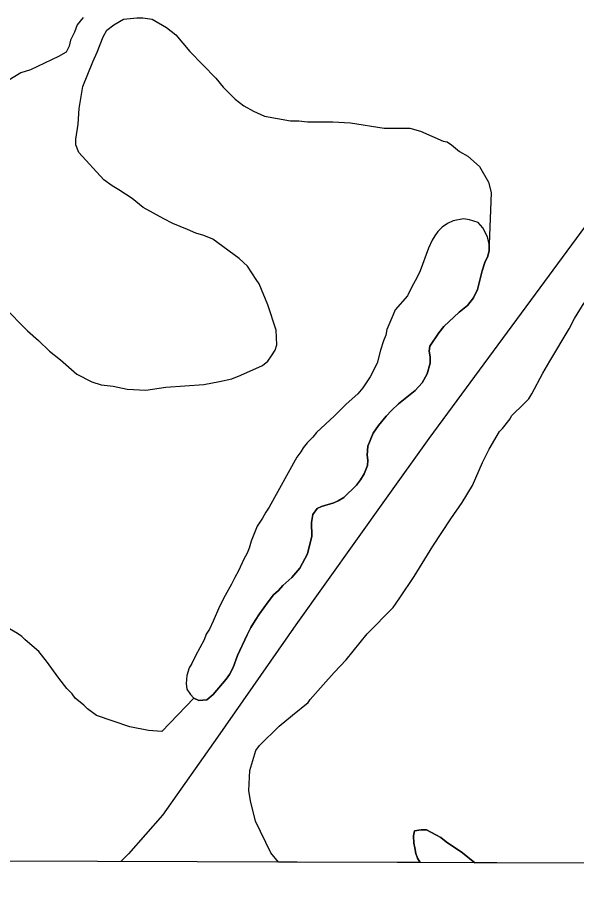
# Model space of a CAD drawing. Extents: x 3146026 to 3183936, y 897894 to 923344.
# Drawn here: x 3175118 to 3175467, y 903274 to 903821 of the extents above; entities that cross this region are included whole.
import ezdxf

# ---------------------------------------------------------------- set-up
doc = ezdxf.new("R2010")
doc.units = 0
for name, color, linetype in [('V-GRID-FRAM', 7, 'Continuous'), ('V-ROAD-CNTR', 7, 'Continuous'), ('V-SITE-VEGE', 7, 'Continuous'), ('V-TOPO-SHOR', 7, 'Continuous')]:
    doc.layers.add(name, color=color, linetype=linetype)

msp = doc.modelspace()

# ---------------------------------------------------------------- linework, layer by layer
at = {"layer": 'V-GRID-FRAM'}
msp.add_lwpolyline([(3150311.93, 921563.12), (3181636.98, 921462.88), (3181586.71, 903274.26), (3150245.8, 903374.55), (3150311.93, 921563.12)], dxfattribs=at)
at = {"layer": 'V-ROAD-CNTR'}
for points in [[(3176191.1, 904677.37), (3176143.65, 904608.46), (3176077.14, 904509.71), (3176012.07, 904414.15), (3175944.13, 904315.76), (3175847.16, 904190.43), (3175795.74, 904114.06), (3175761.27, 904069.68), (3175737.21, 904039.51), (3175703.06, 903989.78), (3175634.13, 903906.72), (3175560.12, 903806.59), (3175475.36, 903695.45), (3175374.76, 903558.74)], [(3175374.76, 903558.74), (3175348.07, 903521.65), (3175291.86, 903442.49), (3175243.02, 903372.35), (3175208.7, 903323.75), (3175187.49, 903299.66), (3175182.59, 903294.75)]]:
    msp.add_lwpolyline(points, dxfattribs=at)
at = {"layer": 'V-SITE-VEGE'}
for p, q in [((3175159.23, 903821.56), (3175155.5, 903816.95)), ((3175178.19, 903816.83), (3175184.23, 903820.5)), ((3175184.23, 903820.5), (3175192.56, 903821.38)), ((3175192.56, 903821.38), (3175196.27, 903821.36)), ((3175196.27, 903821.36), (3175202.28, 903820.4)), ((3175202.28, 903820.4), (3175211.04, 903815.26)), ((3175155.5, 903816.95), (3175153.63, 903812.34)), ((3175174, 903813.61), (3175178.19, 903816.83)), ((3175211.04, 903815.26), (3175217.03, 903810.59)), ((3175153.63, 903812.34), (3175151.29, 903807.26)), ((3175167.91, 903799.76), (3175171.67, 903809.46)), ((3175171.67, 903809.46), (3175174, 903813.61)), ((3175217.03, 903810.59), (3175225.77, 903800.36)), ((3175150.34, 903803.56), (3175148.46, 903799.87)), ((3175151.29, 903807.26), (3175150.34, 903803.56)), ((3175148.46, 903799.87), (3175143.82, 903797.11)), ((3175165.1, 903793.75), (3175167.91, 903799.76)), ((3175225.77, 903800.36), (3175241.88, 903783.61)), ((3175143.82, 903797.11), (3175126.19, 903788.88)), ((3175158.99, 903778.51), (3175165.1, 903793.75)), ((3175120.16, 903787.06), (3175112.73, 903782.48)), ((3175126.19, 903788.88), (3175120.16, 903787.06)), ((3175241.88, 903783.61), (3175246.48, 903778.03)), ((3175156.6, 903764.64), (3175158.99, 903778.51)), ((3175246.48, 903778.03), (3175253.85, 903770.58)), ((3175253.85, 903770.58), (3175259.38, 903766.38)), ((3175156.09, 903754.92), (3175156.6, 903764.64)), ((3175259.38, 903766.38), (3175265.38, 903763.11)), ((3175265.38, 903763.11), (3175272.3, 903759.83)), ((3175272.3, 903759.83), (3175288.49, 903756.96)), ((3175154.65, 903745.67), (3175156.09, 903754.92)), ((3175288.49, 903756.96), (3175293.58, 903756.93)), ((3175293.58, 903756.93), (3175299.13, 903756.44)), ((3175299.13, 903756.44), (3175314.87, 903756.35)), ((3175314.87, 903756.35), (3175325.98, 903755.83)), ((3175325.98, 903755.83), (3175346.79, 903752.47)), ((3175346.79, 903752.47), (3175362.99, 903752.38)), ((3175362.99, 903752.38), (3175369.46, 903750.49)), ((3175369.46, 903750.49), (3175383.77, 903744.4)), ((3175154.62, 903741.97), (3175154.65, 903745.67)), ((3175383.77, 903744.4), (3175386.09, 903743.92)), ((3175386.09, 903743.92), (3175388.85, 903742.05)), ((3175156.45, 903737.33), (3175154.62, 903741.97)), ((3175172.09, 903720.12), (3175156.45, 903737.33)), ((3175388.85, 903742.05), (3175393.92, 903737.86)), ((3175393.92, 903737.86), (3175399, 903735.05)), ((3175399, 903735.05), (3175406.37, 903728.53)), ((3175406.37, 903728.53), (3175411.87, 903718.78)), ((3175177.16, 903716.38), (3175172.09, 903720.12)), ((3175181.32, 903714.05), (3175177.16, 903716.38)), ((3175411.87, 903718.78), (3175413.68, 903712.29)), ((3175189.62, 903708.45), (3175181.32, 903714.05)), ((3175413.68, 903711.99), (3175412.42, 903680.11)), ((3175413.68, 903712.29), (3175413.68, 903711.99)), ((3175196.53, 903702.85), (3175189.62, 903708.45)), ((3175209.45, 903695.84), (3175196.53, 903702.85)), ((3175214.99, 903693.03), (3175209.45, 903695.84)), ((3175224.23, 903689.27), (3175214.99, 903693.03)), ((3175229.31, 903686.93), (3175224.23, 903689.27)), ((3175234.39, 903685.51), (3175229.31, 903686.93)), ((3175239.94, 903683.17), (3175234.39, 903685.51)), ((3175256.53, 903671.04), (3175239.94, 903683.17)), ((3175412.42, 903680.11), (3175412.43, 903676.18)), ((3175411.51, 903672.48), (3175409.67, 903668.55)), ((3175412.43, 903676.18), (3175411.51, 903672.48)), ((3175261.6, 903666.38), (3175256.53, 903671.04)), ((3175267.11, 903658.02), (3175261.6, 903666.38)), ((3175409.67, 903668.55), (3175408.06, 903663.46)), ((3175408.06, 903663.46), (3175405.09, 903651.67)), ((3175268.94, 903655.23), (3175267.11, 903658.02)), ((3175274.42, 903642.24), (3175268.94, 903655.23)), ((3175405.09, 903651.67), (3175402.56, 903646.58)), ((3175402.56, 903646.58), (3175398.87, 903641.72)), ((3175109.62, 903640.85), (3175124.35, 903625.95)), ((3175279.43, 903626.47), (3175274.42, 903642.24)), ((3175398.87, 903641.72), (3175393.57, 903637.55)), ((3175465.56, 903633.77), (3175471.63, 903643.46)), ((3175393.57, 903637.55), (3175384.11, 903628.74)), ((3175462.28, 903627.31), (3175465.56, 903633.77)), ((3175384.11, 903628.74), (3175380.88, 903624.81)), ((3175124.35, 903625.95), (3175131.26, 903619.89)), ((3175279.84, 903617.21), (3175279.43, 903626.47)), ((3175380.88, 903624.81), (3175375.35, 903616.48)), ((3175450.13, 903607.01), (3175462.28, 903627.31)), ((3175131.26, 903619.89), (3175138.17, 903613.37)), ((3175278.89, 903613.98), (3175279.84, 903617.21)), ((3175138.17, 903613.37), (3175145.08, 903607.78)), ((3175276.56, 903610.29), (3175278.89, 903613.98)), ((3175375.35, 903616.48), (3175374.9, 903613.24)), ((3175374.9, 903613.24), (3175375.6, 903609.77)), ((3175145.08, 903607.78), (3175155.21, 903598.93)), ((3175270.97, 903604.3), (3175274.23, 903607.06)), ((3175274.23, 903607.06), (3175276.56, 903610.29)), ((3175375.61, 903605.85), (3175373.78, 903599.14)), ((3175375.6, 903609.77), (3175375.61, 903605.85)), ((3175445.92, 903599.63), (3175450.13, 903607.01)), ((3175257.52, 903598.36), (3175270.97, 903604.3)), ((3175155.21, 903598.93), (3175164.45, 903594.25)), ((3175244.07, 903594.27), (3175251.95, 903596.08)), ((3175251.95, 903596.08), (3175257.52, 903598.36)), ((3175373.78, 903599.14), (3175370.55, 903593.59)), ((3175438.91, 903586.7), (3175445.92, 903599.63)), ((3175164.45, 903594.25), (3175170.46, 903592.36)), ((3175170.46, 903592.36), (3175177.86, 903591.4)), ((3175177.86, 903591.4), (3175186.64, 903589.5)), ((3175186.64, 903589.5), (3175198.21, 903588.97)), ((3175198.21, 903588.97), (3175210.72, 903590.75)), ((3175210.72, 903590.75), (3175234.34, 903592.47)), ((3175234.34, 903592.47), (3175244.07, 903594.27)), ((3175370.55, 903593.59), (3175366.17, 903588.72)), ((3175366.17, 903588.72), (3175355.79, 903580.38)), ((3175437.04, 903583.47), (3175438.91, 903586.7)), ((3175355.79, 903580.38), (3175351.41, 903576.21)), ((3175426.33, 903572.89), (3175434.25, 903580.71)), ((3175434.25, 903580.71), (3175437.04, 903583.47)), ((3175351.41, 903576.21), (3175348.18, 903572.74)), ((3175425.4, 903571.04), (3175426.33, 903572.89)), ((3175348.18, 903572.74), (3175343.34, 903566.95)), ((3175420.73, 903565.05), (3175425.4, 903571.04)), ((3175340.12, 903562.09), (3175336.67, 903553.99)), ((3175343.34, 903566.95), (3175340.12, 903562.09)), ((3175412.33, 903552.13), (3175418.87, 903563.21)), ((3175418.87, 903563.21), (3175420.73, 903565.05)), ((3175336.67, 903553.99), (3175336.22, 903548.45)), ((3175408.12, 903543.82), (3175412.33, 903552.13)), ((3175336.22, 903548.45), (3175336.69, 903545.21)), ((3175336.46, 903541.98), (3175334.4, 903536.66)), ((3175336.69, 903545.21), (3175336.46, 903541.98)), ((3175402.02, 903529.51), (3175408.12, 903543.82)), ((3175334.4, 903536.66), (3175332.09, 903532.95)), ((3175329.56, 903529.71), (3175321.72, 903522.07)), ((3175332.09, 903532.95), (3175329.56, 903529.71)), ((3175395.48, 903518.9), (3175402.02, 903529.51)), ((3175315.49, 903518.59), (3175307.87, 903516.26)), ((3175318.26, 903519.98), (3175315.49, 903518.59)), ((3175321.72, 903522.07), (3175318.26, 903519.98)), ((3175388.48, 903508.75), (3175395.48, 903518.9)), ((3175305.09, 903515.1), (3175302.33, 903511.4)), ((3175307.87, 903516.26), (3175305.09, 903515.1)), ((3175302.33, 903511.4), (3175301.65, 903506.31)), ((3175377.28, 903491.69), (3175388.48, 903508.75)), ((3175301.65, 903506.31), (3175301.67, 903497.76)), ((3175301.67, 903497.76), (3175299.15, 903486.89)), ((3175365.6, 903472.77), (3175377.28, 903491.69)), ((3175299.15, 903486.89), (3175294.31, 903477.87)), ((3175294.31, 903477.87), (3175289.25, 903472.08)), ((3175289.25, 903472.08), (3175283.71, 903466.98)), ((3175356.73, 903459.4), (3175365.6, 903472.77)), ((3175280.94, 903463.97), (3175277.94, 903461.19)), ((3175283.71, 903466.98), (3175280.94, 903463.97)), ((3175277.94, 903461.19), (3175274.49, 903456.79)), ((3175352.53, 903453.41), (3175356.73, 903459.4)), ((3175274.49, 903456.79), (3175269.19, 903449.39)), ((3175336.23, 903436.83), (3175352.53, 903453.41)), ((3175118.21, 903437.12), (3175099.75, 903447.87)), ((3175269.19, 903449.39), (3175266.43, 903445.22)), ((3175266.43, 903445.22), (3175263.66, 903440.83)), ((3175120.98, 903435.25), (3175118.21, 903437.12)), ((3175261.36, 903436.2), (3175255.38, 903423.47)), ((3175263.66, 903440.83), (3175261.36, 903436.2)), ((3175323.18, 903420.7), (3175336.23, 903436.83)), ((3175122.82, 903433.39), (3175120.98, 903435.25)), ((3175128.81, 903428.26), (3175122.82, 903433.39)), ((3175131.57, 903425.94), (3175128.81, 903428.26)), ((3175136.17, 903419.89), (3175131.57, 903425.94)), ((3175143.98, 903409.2), (3175136.17, 903419.89)), ((3175255.38, 903423.47), (3175252.62, 903415.84)), ((3175315.73, 903412.87), (3175323.18, 903420.7)), ((3175252.62, 903415.84), (3175250.32, 903411.44)), ((3175149.03, 903402.69), (3175143.98, 903409.2)), ((3175250.32, 903411.44), (3175248.25, 903408.67)), ((3175308.75, 903405.04), (3175315.73, 903412.87)), ((3175248.25, 903408.67), (3175240.18, 903398.94)), ((3175300.82, 903395.83), (3175308.75, 903405.04)), ((3175152.25, 903399.44), (3175149.03, 903402.69)), ((3175154.09, 903396.65), (3175152.25, 903399.44)), ((3175240.18, 903398.94), (3175236.26, 903395.7)), ((3175159.62, 903392.45), (3175154.09, 903396.65)), ((3175161.92, 903390.12), (3175159.62, 903392.45)), ((3175228.17, 903396.83), (3175208.13, 903375.98)), ((3175231.18, 903395.23), (3175228.17, 903396.83)), ((3175236.26, 903395.7), (3175231.18, 903395.23)), ((3175289.66, 903386.17), (3175299.43, 903393.99)), ((3175299.43, 903393.99), (3175300.82, 903395.83)), ((3175167.45, 903385.93), (3175161.92, 903390.12)), ((3175188.25, 903378.87), (3175167.45, 903385.93)), ((3175281.29, 903379.27), (3175289.66, 903386.17)), ((3175199.8, 903376.49), (3175188.25, 903378.87)), ((3175208.13, 903375.98), (3175199.8, 903376.49)), ((3175269.19, 903367.31), (3175281.29, 903379.27)), ((3175266.86, 903364.08), (3175269.19, 903367.31)), ((3175263.08, 903351.6), (3175266.86, 903364.08)), ((3175262.55, 903339.11), (3175263.08, 903351.6)), ((3175263.44, 903332.62), (3175262.55, 903339.11)), ((3175266.61, 903320.1), (3175263.44, 903332.62)), ((3175276.22, 903300.15), (3175266.61, 903320.1)), ((3175365.86, 903313.95), (3175365.17, 903310.94)), ((3175365.17, 903310.94), (3175365.41, 903306.32)), ((3175370.02, 903314.65), (3175365.86, 903313.95)), ((3175373.25, 903314.66), (3175370.02, 903314.65)), ((3175379.04, 903311.43), (3175373.25, 903314.66)), ((3175382.27, 903309.82), (3175379.04, 903311.43)), ((3175365.41, 903306.32), (3175366.11, 903303.32)), ((3175385.52, 903307.06), (3175382.27, 903309.82)), ((3175395.7, 903300.15), (3175385.52, 903307.06)), ((3175280.98, 903294.44), (3175276.22, 903300.15)), ((3175366.11, 903303.32), (3175366.58, 903299.85)), ((3175366.58, 903299.85), (3175367.74, 903296.85)), ((3175403.51, 903294.04), (3175395.7, 903300.15)), ((3175369.27, 903294.15), (3175280.98, 903294.44)), ((3175367.74, 903296.85), (3175369.27, 903294.15)), ((3175872.59, 903292.54), (3175403.51, 903294.04))]:
    msp.add_line(p, q, dxfattribs=at)
at = {"layer": 'V-TOPO-SHOR'}
for points in [[(3175408.47, 903690.27), (3175405.46, 903693.5), (3175400.14, 903695.34), (3175396.44, 903695.79), (3175389.97, 903694.62), (3175386.28, 903693), (3175383.05, 903690.68), (3175380.28, 903687.9), (3175378.44, 903685.35), (3175376.83, 903682.57), (3175374.53, 903677.48), (3175369.24, 903663.38), (3175367.17, 903658.98), (3175364.18, 903653.43), (3175361.42, 903647.87), (3175353.81, 903639.08), (3175352.2, 903635.61), (3175348.52, 903626.82), (3175347.84, 903623.35), (3175346.46, 903619.65), (3175344.63, 903613.86), (3175342.56, 903605.77), (3175338.19, 903597.21), (3175333.58, 903590.5), (3175330.36, 903586.56), (3175323.21, 903580.31), (3175315.83, 903572.9), (3175304.76, 903562.47), (3175302.45, 903559.7), (3175298.76, 903555.99), (3175296.46, 903552.98), (3175294.85, 903550.43), (3175292.31, 903547.19), (3175275.05, 903515.96), (3175272.98, 903512.72), (3175270.91, 903509.02), (3175267.68, 903504.16), (3175264, 903494.67), (3175262.63, 903490.28), (3175261.48, 903487.27), (3175259.41, 903483.57), (3175255.96, 903476.17), (3175253.65, 903472), (3175251.58, 903467.84), (3175247.67, 903460.89), (3175244.22, 903453.95), (3175240.31, 903444.7), (3175238.01, 903439.84), (3175235.94, 903436.6), (3175234.56, 903433.13), (3175229.27, 903423.18), (3175226.97, 903418.33), (3175225.35, 903415.78), (3175223.75, 903410.92), (3175223.3, 903405.84), (3175223.77, 903402.37), (3175226.08, 903399.14), (3175228.17, 903396.84), (3175231.18, 903395.23), (3175236.26, 903395.7), (3175240.18, 903398.94), (3175248.25, 903408.67), (3175250.32, 903411.44), (3175252.62, 903415.84), (3175255.38, 903423.47), (3175261.36, 903436.2), (3175263.66, 903440.83), (3175266.43, 903445.22), (3175269.19, 903449.39), (3175274.49, 903456.79), (3175277.94, 903461.19), (3175280.94, 903463.97), (3175283.71, 903466.98), (3175289.25, 903472.08), (3175294.31, 903477.87), (3175299.15, 903486.89), (3175301.67, 903497.76), (3175301.65, 903506.31), (3175302.33, 903511.4), (3175305.09, 903515.1), (3175307.87, 903516.26), (3175315.49, 903518.59), (3175318.26, 903519.98), (3175321.72, 903522.07), (3175329.56, 903529.71), (3175332.09, 903532.95), (3175334.4, 903536.66), (3175336.46, 903541.98), (3175336.69, 903545.21), (3175336.22, 903548.45), (3175336.67, 903553.99), (3175340.12, 903562.09), (3175343.34, 903566.95), (3175348.18, 903572.74), (3175351.41, 903576.21), (3175355.79, 903580.38), (3175366.17, 903588.72), (3175370.55, 903593.59), (3175373.78, 903599.14), (3175375.61, 903605.85), (3175375.6, 903609.77)], [(3175375.6, 903609.77), (3175374.9, 903613.24), (3175375.35, 903616.48), (3175380.88, 903624.81), (3175384.11, 903628.74), (3175393.57, 903637.55), (3175398.87, 903641.72), (3175402.56, 903646.58), (3175405.09, 903651.67), (3175408.06, 903663.46), (3175409.67, 903668.55), (3175411.51, 903672.48), (3175412.43, 903676.18), (3175412.42, 903680.11), (3175411.25, 903684.73), (3175408.47, 903690.27)], [(3175369.27, 903294.15), (3175367.74, 903296.85), (3175366.58, 903299.85), (3175366.11, 903303.32), (3175365.41, 903306.32), (3175365.17, 903310.94), (3175365.86, 903313.95), (3175370.02, 903314.65), (3175373.25, 903314.66), (3175379.04, 903311.43), (3175382.27, 903309.82), (3175385.52, 903307.06), (3175395.7, 903300.15), (3175403.51, 903294.04)]]:
    msp.add_lwpolyline(points, dxfattribs=at)

doc.saveas('drawing.dxf')
